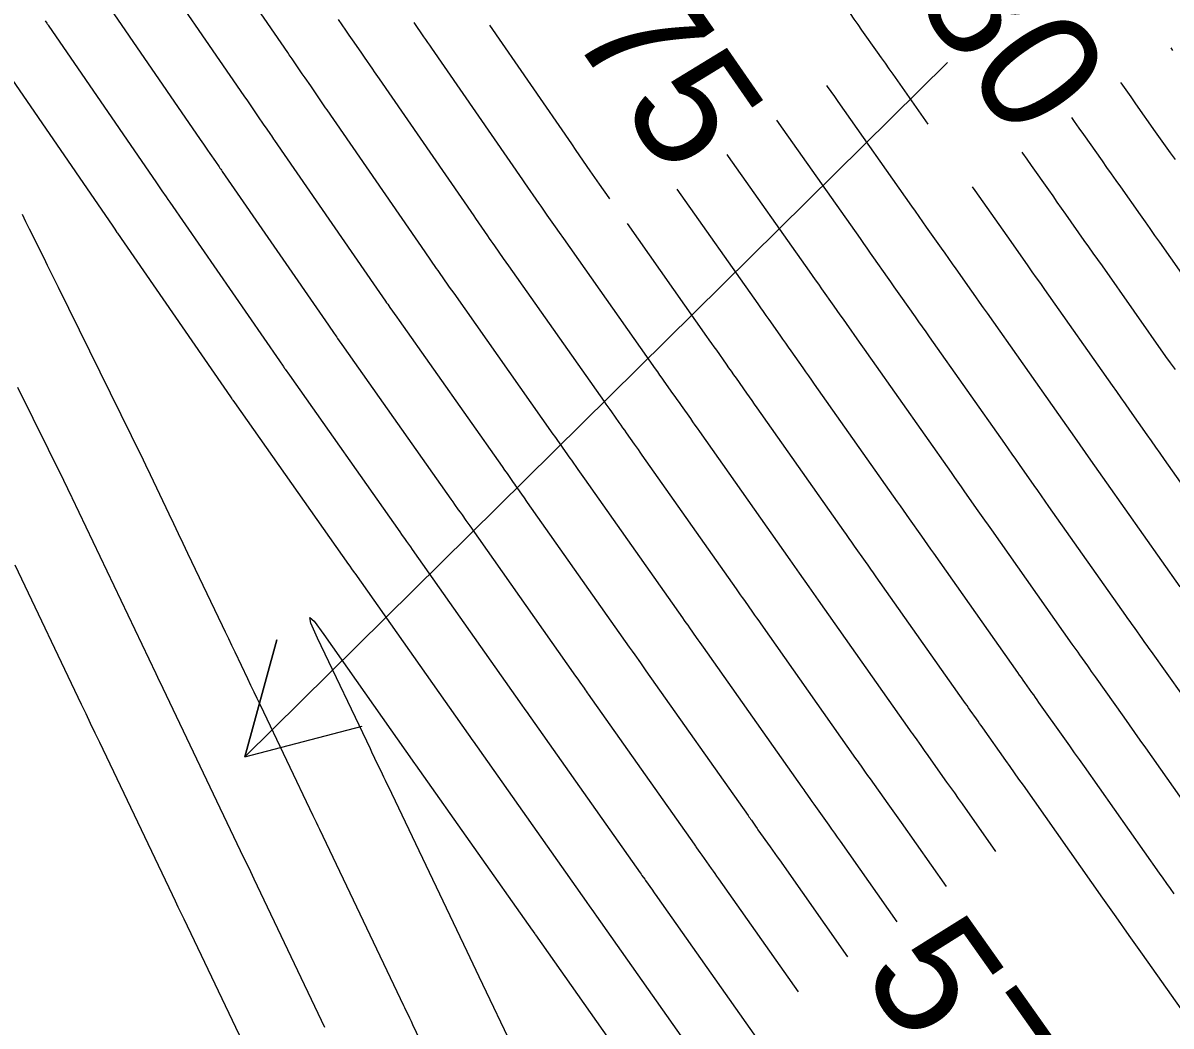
# Model space of a CAD drawing. Extents: x 954385 to 988206, y 1868364 to 1924553.
# Drawn here: x 956111.5 to 956168.2, y 1922621.3 to 1922670.9 of the extents above; entities that cross this region are included whole.
import ezdxf

# ---------------------------------------------------------------- set-up
doc = ezdxf.new("R2010")
doc.units = 0
for name, color, linetype in [('26', 7, 'Continuous'), ('5', 7, 'Continuous'), ('6', 7, 'Continuous'), ('7', 7, 'Continuous')]:
    doc.layers.add(name, color=color, linetype=linetype)

msp = doc.modelspace()

# ---------------------------------------------------------------- linework, layer by layer
at = {"layer": '26'}
msp.add_lwpolyline([(956157.131, 1922668.928), (956122.408, 1922634.619), (956123.996, 1922640.405), (956122.408, 1922634.619), (956128.213, 1922636.137)], dxfattribs=at)
at = {"layer": '6'}
for points in [[(956154.637, 1922626.48), (956151.841, 1922630.452), (956151.701, 1922630.649), (956151.562, 1922630.846), (956151.422, 1922631.044), (956151.283, 1922631.241), (956150.545, 1922632.282), (956150.444, 1922632.423), (956150.344, 1922632.565), (956150.143, 1922632.848), (956150.093, 1922632.919), (956150.043, 1922632.99), (956149.993, 1922633.061), (956149.943, 1922633.132), (956145.075, 1922640.036), (956144.99, 1922640.157), (956144.905, 1922640.277), (956144.82, 1922640.397), (956144.736, 1922640.518), (956144.396, 1922641), (956144.311, 1922641.12), (956144.227, 1922641.241), (956144.142, 1922641.361), (956144.057, 1922641.482), (956139.208, 1922648.363), (956139.129, 1922648.475), (956139.05, 1922648.588), (956138.97, 1922648.701), (956138.891, 1922648.813), (956138.566, 1922649.273), (956138.49, 1922649.381), (956138.414, 1922649.489), (956138.338, 1922649.597), (956138.262, 1922649.705), (956137.958, 1922650.136), (956137.882, 1922650.244), (956137.806, 1922650.352), (956137.73, 1922650.46), (956137.654, 1922650.568), (956132.75, 1922657.525), (956132.534, 1922657.831), (956132.175, 1922658.341), (956132.104, 1922658.442), (956132.033, 1922658.544), (956131.962, 1922658.645), (956131.892, 1922658.747), (956131.329, 1922659.561), (956126.475, 1922666.588), (956126.407, 1922666.686), (956126.34, 1922666.783), (956126.273, 1922666.881), (956126.205, 1922666.979), (956125.869, 1922667.468), (956125.667, 1922667.762), (956125.39, 1922668.165), (956125.252, 1922668.365), (956125.115, 1922668.564), (956124.749, 1922669.097), (956124.605, 1922669.307), (956124.533, 1922669.411), (956119.707, 1922676.429)], [(956163.256, 1922666.209), (956163.396, 1922666.01), (956163.625, 1922665.686), (956163.853, 1922665.362), (956164.765, 1922664.067), (956164.993, 1922663.743), (956165.221, 1922663.42), (956165.449, 1922663.096), (956165.677, 1922662.772), (956166.651, 1922661.391), (956166.89, 1922661.053), (956167.128, 1922660.715), (956167.366, 1922660.377), (956167.604, 1922660.039), (956170.561, 1922655.843)], [(956146.236, 1922664.373), (956146.299, 1922664.283), (956150.297, 1922658.612), (956150.449, 1922658.397), (956150.601, 1922658.181), (956150.753, 1922657.965), (956150.905, 1922657.749), (956151.514, 1922656.886), (956151.666, 1922656.67), (956151.818, 1922656.454), (956151.97, 1922656.239), (956152.122, 1922656.023), (956152.771, 1922655.102), (956152.93, 1922654.877), (956153.089, 1922654.652), (956153.248, 1922654.426), (956153.406, 1922654.201), (956157.309, 1922648.662), (956157.475, 1922648.427), (956157.641, 1922648.192), (956157.806, 1922647.956), (956157.972, 1922647.721), (956158.636, 1922646.779), (956158.801, 1922646.543), (956158.967, 1922646.308), (956159.133, 1922646.073), (956159.299, 1922645.837), (956163.276, 1922640.196), (956163.372, 1922640.06), (956163.468, 1922639.925), (956163.564, 1922639.789), (956163.66, 1922639.654), (956164.044, 1922639.112), (956164.14, 1922638.976), (956164.236, 1922638.841), (956164.332, 1922638.705), (956164.428, 1922638.57), (956165.839, 1922636.579), (956166.106, 1922636.202), (956166.373, 1922635.825), (956166.64, 1922635.448), (956166.906, 1922635.07), (956170.389, 1922630.123)], [(956135.785, 1922620.009), (956133.99, 1922623.763), (956133.841, 1922624.075), (956133.691, 1922624.388), (956133.542, 1922624.7), (956133.393, 1922625.013), (956129.51, 1922633.152), (956129.436, 1922633.307), (956129.362, 1922633.462), (956129.288, 1922633.617), (956129.214, 1922633.772), (956128.844, 1922634.547), (956128.696, 1922634.857), (956128.622, 1922635.012), (956126.005, 1922640.492), (956125.679, 1922641.227), (956125.622, 1922641.502), (956125.834, 1922641.317), (956126.315, 1922640.673), (956130.805, 1922634.301), (956130.851, 1922634.235), (956136.609, 1922626.068), (956136.627, 1922626.043), (956136.662, 1922625.994), (956136.739, 1922625.885), (956136.763, 1922625.851), (956136.775, 1922625.833), (956142.493, 1922617.713)]]:
    msp.add_lwpolyline(points, dxfattribs=at)
at = {"layer": '7'}
for points in [[(956117.369, 1922674.542), (956122.371, 1922667.267), (956122.54, 1922667.022), (956122.879, 1922666.529), (956123.04, 1922666.295), (956123.361, 1922665.828), (956123.466, 1922665.676), (956123.676, 1922665.37), (956123.728, 1922665.294), (956123.781, 1922665.218), (956123.833, 1922665.141), (956123.886, 1922665.065), (956128.918, 1922657.781), (956129.362, 1922657.138), (956129.418, 1922657.058), (956129.474, 1922656.978), (956129.529, 1922656.898), (956129.586, 1922656.818), (956129.926, 1922656.334), (956130.04, 1922656.173), (956135.126, 1922648.959), (956135.247, 1922648.786), (956135.369, 1922648.614), (956135.612, 1922648.269), (956135.673, 1922648.182), (956135.734, 1922648.096), (956135.794, 1922648.01), (956135.855, 1922647.923), (956136.115, 1922647.555), (956136.178, 1922647.465), (956136.242, 1922647.375), (956136.305, 1922647.285), (956136.369, 1922647.195), (956141.406, 1922640.045), (956141.544, 1922639.851), (956141.681, 1922639.656), (956141.956, 1922639.266), (956142.024, 1922639.168), (956142.093, 1922639.071), (956142.162, 1922638.973), (956142.23, 1922638.876), (956147.276, 1922631.719), (956147.317, 1922631.661), (956147.358, 1922631.603), (956147.399, 1922631.545), (956147.44, 1922631.487), (956147.645, 1922631.198), (956147.727, 1922631.082), (956147.768, 1922631.024), (956148.372, 1922630.173), (956148.486, 1922630.012), (956148.6, 1922629.851), (956148.714, 1922629.689), (956148.827, 1922629.528), (956152.192, 1922624.749)], [(956150.577, 1922673.859), (956150.619, 1922673.798), (956151.185, 1922672.98), (956152.127, 1922671.615), (956152.316, 1922671.342), (956152.506, 1922671.07), (956152.696, 1922670.798), (956152.887, 1922670.527), (956153.659, 1922669.431), (956153.852, 1922669.158), (956154.044, 1922668.885), (956154.237, 1922668.612), (956154.429, 1922668.338), (956156.162, 1922665.88)], [(956115.031, 1922672.655), (956120.21, 1922665.123), (956120.371, 1922664.889), (956120.574, 1922664.593), (956120.69, 1922664.425), (956120.958, 1922664.035), (956121.146, 1922663.761), (956121.184, 1922663.707), (956121.222, 1922663.652), (956121.26, 1922663.597), (956121.297, 1922663.542), (956126.548, 1922655.942), (956126.833, 1922655.53), (956126.873, 1922655.471), (956126.914, 1922655.412), (956126.955, 1922655.353), (956126.997, 1922655.295), (956127.288, 1922654.881), (956127.33, 1922654.822), (956132.597, 1922647.35), (956132.688, 1922647.221), (956132.78, 1922647.091), (956132.962, 1922646.832), (956133.053, 1922646.703), (956133.144, 1922646.574), (956133.339, 1922646.298), (956133.434, 1922646.163), (956133.529, 1922646.027), (956138.756, 1922638.609), (956138.861, 1922638.46), (956138.966, 1922638.311), (956139.176, 1922638.014), (956139.228, 1922637.939), (956139.281, 1922637.865), (956139.333, 1922637.79), (956139.385, 1922637.716), (956144.609, 1922630.306), (956144.641, 1922630.261), (956144.673, 1922630.216), (956144.705, 1922630.171), (956144.736, 1922630.126), (956144.896, 1922629.901), (956144.992, 1922629.767), (956145.46, 1922629.106), (956145.549, 1922628.98), (956145.638, 1922628.855), (956145.726, 1922628.73), (956145.814, 1922628.604), (956149.747, 1922623.019)], [(956157.082, 1922628.211), (956154.854, 1922631.375), (956154.689, 1922631.609), (956154.524, 1922631.842), (956154.359, 1922632.075), (956154.194, 1922632.309), (956153.321, 1922633.539), (956153.203, 1922633.707), (956153.084, 1922633.874), (956152.846, 1922634.209), (956152.787, 1922634.293), (956152.728, 1922634.377), (956152.669, 1922634.461), (956152.609, 1922634.545), (956147.92, 1922641.196), (956147.819, 1922641.34), (956147.718, 1922641.483), (956147.617, 1922641.627), (956147.516, 1922641.77), (956147.111, 1922642.344), (956147.01, 1922642.487), (956146.909, 1922642.631), (956146.808, 1922642.774), (956146.707, 1922642.918), (956142.048, 1922649.53), (956141.953, 1922649.666), (956141.857, 1922649.801), (956141.762, 1922649.936), (956141.667, 1922650.071), (956141.278, 1922650.623), (956141.186, 1922650.753), (956141.095, 1922650.882), (956141.004, 1922651.012), (956140.913, 1922651.141), (956140.548, 1922651.659), (956140.457, 1922651.788), (956140.365, 1922651.918), (956140.274, 1922652.047), (956140.183, 1922652.177), (956135.46, 1922658.877), (956135.199, 1922659.246), (956134.764, 1922659.864), (956134.678, 1922659.987), (956134.592, 1922660.109), (956134.506, 1922660.232), (956134.421, 1922660.355), (956133.826, 1922661.217), (956133.741, 1922661.34), (956129.063, 1922668.111), (956128.981, 1922668.23), (956128.899, 1922668.349), (956128.817, 1922668.468), (956128.735, 1922668.588), (956128.324, 1922669.185), (956128.16, 1922669.424), (956127.74, 1922670.035), (956127.572, 1922670.278), (956127.405, 1922670.522), (956127.045, 1922671.045)], [(956112.545, 1922670.987), (956112.629, 1922670.863), (956112.645, 1922670.839), (956112.661, 1922670.816), (956112.677, 1922670.792), (956112.693, 1922670.768), (956118.048, 1922662.979), (956118.146, 1922662.837), (956118.316, 1922662.59), (956118.525, 1922662.286), (956118.617, 1922662.153), (956118.663, 1922662.086), (956118.709, 1922662.02), (956124.122, 1922654.184), (956124.303, 1922653.921), (956124.329, 1922653.883), (956124.355, 1922653.846), (956124.381, 1922653.809), (956124.408, 1922653.771), (956124.62, 1922653.47), (956130.069, 1922645.741), (956130.16, 1922645.612), (956130.342, 1922645.353), (956130.403, 1922645.267), (956130.594, 1922644.995), (956130.69, 1922644.86), (956136.106, 1922637.173), (956136.214, 1922637.019), (956136.396, 1922636.761), (956136.468, 1922636.658), (956136.541, 1922636.556), (956141.942, 1922628.894), (956141.988, 1922628.83), (956142.033, 1922628.765), (956142.17, 1922628.573), (956142.215, 1922628.509), (956142.549, 1922628.038), (956142.612, 1922627.949), (956142.675, 1922627.859), (956142.738, 1922627.77), (956142.801, 1922627.681), (956148.072, 1922620.195)], [(956159.527, 1922629.941), (956157.867, 1922632.299), (956157.677, 1922632.568), (956157.486, 1922632.838), (956157.296, 1922633.107), (956157.105, 1922633.376), (956156.098, 1922634.797), (956156.029, 1922634.894), (956155.961, 1922634.99), (956155.892, 1922635.087), (956155.824, 1922635.184), (956155.55, 1922635.571), (956155.481, 1922635.667), (956155.413, 1922635.764), (956155.344, 1922635.861), (956155.276, 1922635.958), (956150.765, 1922642.357), (956150.647, 1922642.523), (956150.53, 1922642.689), (956150.413, 1922642.856), (956150.296, 1922643.022), (956149.827, 1922643.688), (956149.709, 1922643.855), (956149.592, 1922644.021), (956149.475, 1922644.188), (956149.358, 1922644.354), (956144.888, 1922650.698), (956144.776, 1922650.856), (956144.665, 1922651.013), (956144.554, 1922651.171), (956144.443, 1922651.329), (956143.989, 1922651.973), (956143.882, 1922652.124), (956143.776, 1922652.275), (956143.669, 1922652.426), (956143.563, 1922652.577), (956143.137, 1922653.181), (956143.031, 1922653.333), (956142.924, 1922653.484), (956142.818, 1922653.635), (956142.711, 1922653.786), (956138.17, 1922660.228), (956137.966, 1922660.518), (956137.762, 1922660.807), (956137.353, 1922661.388), (956137.252, 1922661.531), (956137.151, 1922661.675), (956137.051, 1922661.819), (956136.95, 1922661.964), (956136.252, 1922662.975), (956136.152, 1922663.12), (956131.652, 1922669.633), (956131.555, 1922669.774), (956131.458, 1922669.915), (956131.361, 1922670.056), (956131.264, 1922670.197), (956130.78, 1922670.901)], [(956140.455, 1922662.182), (956140.411, 1922662.244), (956139.942, 1922662.911), (956139.826, 1922663.076), (956139.71, 1922663.241), (956139.595, 1922663.406), (956139.48, 1922663.572), (956138.792, 1922664.568), (956138.563, 1922664.9), (956134.514, 1922670.761)], [(956168.161, 1922669.643), (956168.256, 1922669.508)], [(956110.355, 1922668.881), (956115.887, 1922660.835), (956115.99, 1922660.686), (956116.096, 1922660.532), (956116.12, 1922660.497), (956121.707, 1922652.409), (956121.774, 1922652.312), (956121.796, 1922652.28), (956121.819, 1922652.248), (956121.91, 1922652.119), (956127.54, 1922644.132), (956127.601, 1922644.046), (956127.692, 1922643.917), (956127.818, 1922643.737), (956127.85, 1922643.692), (956133.455, 1922635.737), (956133.535, 1922635.623), (956133.636, 1922635.481), (956133.696, 1922635.395), (956139.276, 1922627.481), (956139.316, 1922627.423), (956139.425, 1922627.27), (956139.638, 1922626.97), (956139.675, 1922626.917), (956139.713, 1922626.864), (956139.751, 1922626.81), (956139.788, 1922626.757), (956145.282, 1922618.954)], [(956151.159, 1922667.782), (956151.187, 1922667.742), (956151.364, 1922667.49), (956151.542, 1922667.238), (956151.719, 1922666.987), (956155.354, 1922661.83), (956155.537, 1922661.571), (956155.719, 1922661.312), (956155.902, 1922661.053), (956156.084, 1922660.794), (956156.814, 1922659.758), (956156.997, 1922659.499), (956157.179, 1922659.24), (956157.362, 1922658.982), (956157.544, 1922658.723), (956158.323, 1922657.618), (956158.514, 1922657.348), (956158.704, 1922657.077), (956158.895, 1922656.807), (956159.086, 1922656.536), (956162.61, 1922651.535), (956162.808, 1922651.253), (956163.006, 1922650.972), (956163.204, 1922650.69), (956163.403, 1922650.409), (956164.196, 1922649.283), (956164.394, 1922649.002), (956164.592, 1922648.72), (956164.79, 1922648.439), (956164.989, 1922648.158), (956168.61, 1922643.022)], [(956168.389, 1922664.122), (956168.145, 1922664.467), (956167.902, 1922664.813), (956167.658, 1922665.158), (956167.415, 1922665.503), (956166.442, 1922666.885), (956166.199, 1922667.23), (956165.955, 1922667.575), (956165.712, 1922667.921), (956165.708, 1922667.926)], [(956168.751, 1922637.647), (956167.204, 1922639.827), (956167.099, 1922639.976), (956166.994, 1922640.124), (956166.889, 1922640.273), (956166.784, 1922640.421), (956166.363, 1922641.015), (956166.258, 1922641.163), (956166.153, 1922641.312), (956166.048, 1922641.46), (956165.943, 1922641.609), (956162.144, 1922646.997), (956161.962, 1922647.256), (956161.78, 1922647.514), (956161.598, 1922647.773), (956161.416, 1922648.031), (956160.687, 1922649.065), (956160.505, 1922649.323), (956160.323, 1922649.582), (956160.141, 1922649.84), (956159.959, 1922650.099), (956156.246, 1922655.369), (956156.071, 1922655.617), (956155.897, 1922655.864), (956155.722, 1922656.112), (956155.547, 1922656.36), (956154.833, 1922657.373), (956154.666, 1922657.61), (956154.498, 1922657.847), (956154.331, 1922658.085), (956154.164, 1922658.322), (956153.495, 1922659.272), (956153.328, 1922659.509), (956153.16, 1922659.747), (956152.993, 1922659.984), (956152.826, 1922660.221), (956149.009, 1922665.635), (956148.697, 1922666.078)], [(956160.803, 1922664.492), (956160.837, 1922664.444), (956161.05, 1922664.142), (956161.263, 1922663.839), (956162.115, 1922662.631), (956162.328, 1922662.329), (956162.54, 1922662.027), (956162.753, 1922661.724), (956162.966, 1922661.422), (956163.875, 1922660.134), (956164.098, 1922659.818), (956164.32, 1922659.503), (956164.542, 1922659.187), (956164.765, 1922658.872), (956167.91, 1922654.407), (956168.141, 1922654.08), (956168.372, 1922653.752)], [(956168.324, 1922627.857), (956168.142, 1922628.113), (956167.961, 1922628.369), (956167.78, 1922628.625), (956167.599, 1922628.882), (956163.893, 1922634.146), (956163.652, 1922634.488), (956163.411, 1922634.829), (956163.17, 1922635.171), (956162.928, 1922635.512), (956161.651, 1922637.312), (956161.564, 1922637.435), (956161.477, 1922637.557), (956161.391, 1922637.68), (956161.304, 1922637.802), (956160.956, 1922638.293), (956160.87, 1922638.415), (956160.783, 1922638.538), (956160.696, 1922638.66), (956160.61, 1922638.783), (956156.454, 1922644.677), (956156.305, 1922644.889), (956156.155, 1922645.102), (956156.005, 1922645.314), (956155.856, 1922645.527), (956155.257, 1922646.376), (956155.107, 1922646.589), (956154.958, 1922646.801), (956154.808, 1922647.014), (956154.658, 1922647.226), (956150.567, 1922653.033), (956150.424, 1922653.236), (956150.281, 1922653.439), (956150.138, 1922653.642), (956149.995, 1922653.845), (956149.411, 1922654.673), (956149.274, 1922654.867), (956149.137, 1922655.061), (956149, 1922655.255), (956148.863, 1922655.45), (956148.316, 1922656.227), (956148.179, 1922656.421), (956148.042, 1922656.615), (956147.906, 1922656.809), (956147.769, 1922657.003), (956143.775, 1922662.669)], [(956158.351, 1922662.776), (956158.476, 1922662.597), (956158.674, 1922662.317), (956159.464, 1922661.195), (956159.662, 1922660.914), (956159.86, 1922660.633), (956160.057, 1922660.353), (956160.255, 1922660.072), (956161.099, 1922658.876), (956161.306, 1922658.583), (956161.512, 1922658.29), (956161.719, 1922657.997), (956161.925, 1922657.704), (956165.26, 1922652.971), (956165.474, 1922652.667), (956165.689, 1922652.362), (956165.903, 1922652.058), (956166.118, 1922651.753), (956166.976, 1922650.535), (956167.19, 1922650.231), (956167.404, 1922649.926), (956167.619, 1922649.622), (956167.834, 1922649.318), (956171.276, 1922644.434)], [(956132.029, 1922618.642), (956130.718, 1922621.381), (956130.641, 1922621.544), (956130.563, 1922621.707), (956130.317, 1922622.222), (956130.267, 1922622.326), (956126.113, 1922631.033), (956126.031, 1922631.203), (956125.95, 1922631.374), (956125.868, 1922631.545), (956125.787, 1922631.715), (956123.182, 1922637.171), (956123.025, 1922637.498), (956122.869, 1922637.826), (956122.713, 1922638.154), (956122.556, 1922638.481), (956121.93, 1922639.792), (956121.774, 1922640.119), (956121.617, 1922640.447), (956121.461, 1922640.775), (956121.305, 1922641.102), (956119.602, 1922644.67), (956119.371, 1922645.155), (956119.139, 1922645.64), (956118.908, 1922646.125), (956118.677, 1922646.611), (956117.751, 1922648.551), (956117.519, 1922649.036), (956117.285, 1922649.52), (956117.05, 1922650.003), (956116.813, 1922650.486), (956113.204, 1922657.809), (956113.027, 1922658.169), (956112.849, 1922658.529), (956112.671, 1922658.889), (956112.493, 1922659.249), (956111.779, 1922660.688), (956111.6, 1922661.048), (956111.422, 1922661.407)], [(956168.678, 1922622.181), (956166.762, 1922624.884), (956166.599, 1922625.114), (956166.436, 1922625.344), (956166.274, 1922625.573), (956166.111, 1922625.803), (956165.46, 1922626.721), (956165.297, 1922626.951), (956165.134, 1922627.181), (956164.972, 1922627.411), (956164.81, 1922627.641), (956160.88, 1922633.223), (956160.664, 1922633.528), (956160.449, 1922633.834), (956160.233, 1922634.139), (956160.017, 1922634.444), (956158.875, 1922636.055), (956158.797, 1922636.164), (956158.719, 1922636.274), (956158.641, 1922636.383), (956158.564, 1922636.493), (956158.253, 1922636.932), (956158.175, 1922637.041), (956158.098, 1922637.151), (956158.02, 1922637.261), (956157.943, 1922637.37), (956153.61, 1922643.517), (956153.476, 1922643.706), (956153.342, 1922643.896), (956153.209, 1922644.085), (956153.076, 1922644.274), (956152.542, 1922645.032), (956152.408, 1922645.222), (956152.275, 1922645.411), (956152.141, 1922645.601), (956152.008, 1922645.79), (956147.727, 1922651.866), (956147.6, 1922652.046), (956147.473, 1922652.226), (956147.346, 1922652.406), (956147.219, 1922652.587), (956146.7, 1922653.323), (956146.578, 1922653.496), (956146.456, 1922653.668), (956146.335, 1922653.841), (956146.213, 1922654.013), (956145.727, 1922654.704), (956145.605, 1922654.877), (956145.483, 1922655.049), (956145.362, 1922655.222), (956145.24, 1922655.395), (956141.314, 1922660.964)], [(956126.372, 1922621.253), (956122.874, 1922628.587), (956122.707, 1922628.938), (956122.54, 1922629.288), (956122.372, 1922629.638), (956122.205, 1922629.988), (956118.378, 1922637.997), (956118.291, 1922638.178), (956118.205, 1922638.359), (956118.118, 1922638.54), (956118.032, 1922638.721), (956113.887, 1922647.411), (956113.876, 1922647.433), (956113.865, 1922647.456), (956113.464, 1922648.269), (956111.956, 1922651.33), (956111.705, 1922651.841), (956111.453, 1922652.352), (956111.201, 1922652.863)], [(956123.331, 1922618.389), (956119.416, 1922626.597), (956119.272, 1922626.899), (956119.128, 1922627.2), (956118.984, 1922627.502), (956118.84, 1922627.804), (956115.242, 1922635.33), (956115.018, 1922635.8), (956114.793, 1922636.271), (956114.568, 1922636.742), (956114.343, 1922637.213), (956111.064, 1922644.088)]]:
    msp.add_lwpolyline(points, dxfattribs=at)

# ---------------------------------------------------------------- texts
at = {"layer": '5'}
for s, rotation, p in [('580', 304.9916, (956152.811, 1922675.899)), ('575', 304.7044, (956135.84, 1922674.116)), ('570', 305.2935, (956152.807, 1922623.872))]:
    msp.add_text(s, height=6, rotation=rotation, dxfattribs=at).set_placement(p)

doc.saveas('drawing.dxf')
